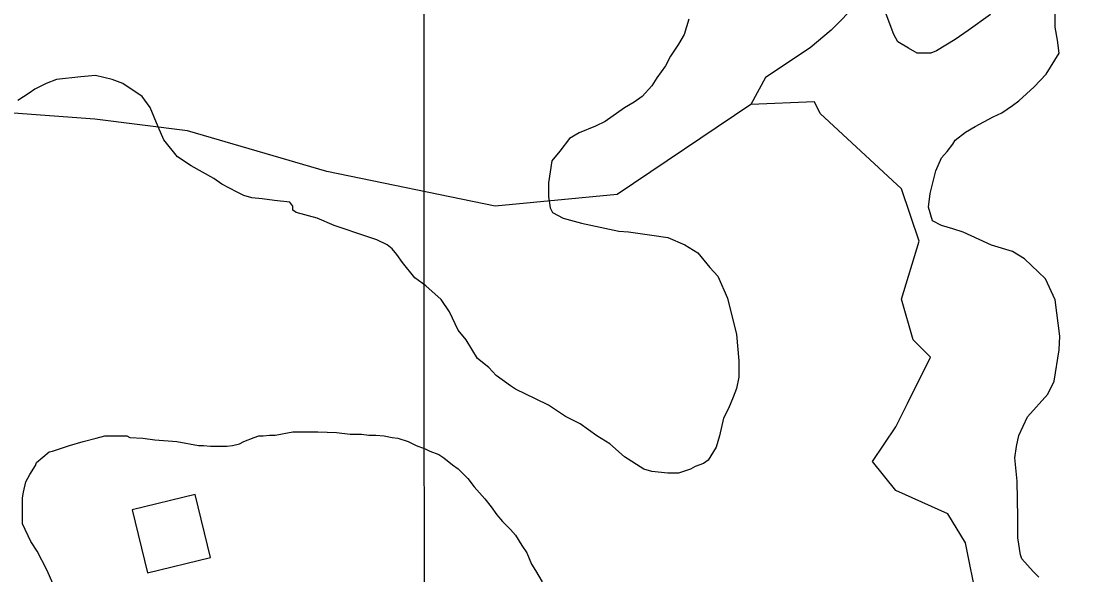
# Model space of a CAD drawing. Extents: x 3263578 to 3301413, y 764927 to 798602.
# Drawn here: x 3296303 to 3296952, y 791049 to 791391 of the extents above; entities that cross this region are included whole.
import ezdxf

# ---------------------------------------------------------------- set-up
doc = ezdxf.new("R2010")
doc.units = 0
for name, color, linetype in [('V-BLDG-OTLN', 7, 'Continuous'), ('V-GRID-MAJR', 7, 'Continuous'), ('V-SITE-VEGE', 7, 'Continuous'), ('V-TOPO-SHOR', 7, 'Continuous')]:
    doc.layers.add(name, color=color, linetype=linetype)

msp = doc.modelspace()

# ---------------------------------------------------------------- linework, layer by layer
at = {"layer": 'V-BLDG-OTLN'}
msp.add_lwpolyline([(3296381.39, 791050.51), (3296420.25, 791059.98), (3296410.78, 791098.84), (3296371.92, 791089.37)], close=True, dxfattribs=at)
at = {"layer": 'V-GRID-MAJR'}
msp.add_spline([(3296559.42, 775831.54), (3296556.78, 781892.48), (3296554.13, 787954.52), (3296551.49, 794016.58), (3296551.49, 794017.63)], degree=3, dxfattribs=at)
at = {"layer": 'V-SITE-VEGE'}
for p, q in [((3296842.19, 791382.83), (3296836.22, 791398.76)), ((3296941.78, 791387.29), (3296941.78, 791397.25)), ((3296715.7, 791392.39), (3296712.71, 791382.93)), ((3296901.94, 791395.26), (3296888, 791385.31)), ((3296888, 791385.31), (3296880.03, 791379.83)), ((3296943.27, 791379.32), (3296941.78, 791387.29)), ((3296709.23, 791376.95), (3296704.25, 791369.49)), ((3296712.71, 791382.93), (3296709.23, 791376.95)), ((3296844.68, 791378.35), (3296842.19, 791382.83)), ((3296851.15, 791374.36), (3296844.68, 791378.35)), ((3296880.03, 791379.83), (3296868.58, 791372.86)), ((3296944.26, 791371.35), (3296943.27, 791379.32)), ((3296856.63, 791371.37), (3296851.15, 791374.36)), ((3296865.09, 791371.37), (3296856.63, 791371.37)), ((3296868.58, 791372.86), (3296865.09, 791371.37)), ((3296936.29, 791358.41), (3296944.26, 791371.35)), ((3296704.25, 791369.49), (3296701.26, 791363.51)), ((3296349.22, 791357.61), (3296340.25, 791356.62)), ((3296359.67, 791355.12), (3296349.22, 791357.61)), ((3296701.26, 791363.51), (3296695.78, 791356.04)), ((3296928.82, 791350.44), (3296936.29, 791358.41)), ((3296318.84, 791352.64), (3296311.87, 791349.16)), ((3296325.32, 791355.13), (3296318.84, 791352.64)), ((3296340.25, 791356.62), (3296325.32, 791355.13)), ((3296366.15, 791352.63), (3296359.67, 791355.12)), ((3296378.1, 791344.66), (3296366.15, 791352.63)), ((3296692.79, 791351.06), (3296686.81, 791344.59)), ((3296695.78, 791356.04), (3296692.79, 791351.06)), ((3296308.39, 791346.67), (3296301.41, 791342.19)), ((3296311.87, 791349.16), (3296308.39, 791346.67)), ((3296383.07, 791337.69), (3296378.1, 791344.66)), ((3296686.81, 791344.59), (3296681.83, 791341.11)), ((3296919.36, 791341.98), (3296928.82, 791350.44)), ((3296681.83, 791341.11), (3296675.86, 791337.62)), ((3296908.9, 791334.51), (3296915.38, 791338.99)), ((3296915.38, 791338.99), (3296919.36, 791341.98)), ((3296388.05, 791325.74), (3296383.07, 791337.69)), ((3296675.86, 791337.62), (3296663.9, 791329.16)), ((3296892.47, 791326.05), (3296903.42, 791332.03)), ((3296903.42, 791332.03), (3296908.9, 791334.51)), ((3296391.53, 791317.77), (3296388.05, 791325.74)), ((3296657.93, 791326.17), (3296647.97, 791322.19)), ((3296663.9, 791329.16), (3296657.93, 791326.17)), ((3296886.49, 791322.57), (3296892.47, 791326.05)), ((3296641.99, 791318.71), (3296636.02, 791310.74)), ((3296647.97, 791322.19), (3296641.99, 791318.71)), ((3296880.02, 791317.59), (3296886.49, 791322.57)), ((3296400, 791307.31), (3296391.53, 791317.77)), ((3296875.04, 791310.62), (3296878.52, 791315.1)), ((3296878.52, 791315.1), (3296880.02, 791317.59)), ((3296408.46, 791301.83), (3296400, 791307.31)), ((3296636.02, 791310.74), (3296631.04, 791304.77)), ((3296868.07, 791298.67), (3296871.55, 791306.64)), ((3296871.55, 791306.64), (3296875.04, 791310.62)), ((3296422.4, 791293.86), (3296408.46, 791301.83)), ((3296631.04, 791304.77), (3296629.04, 791291.33)), ((3296427.38, 791290.38), (3296422.4, 791293.86)), ((3296864.58, 791284.73), (3296867.56, 791296.18)), ((3296867.56, 791296.18), (3296868.07, 791298.67)), ((3296436.84, 791285.4), (3296427.38, 791290.38)), ((3296629.04, 791291.33), (3296629.04, 791282.86)), ((3296440.82, 791283.4), (3296436.84, 791285.4)), ((3296445.8, 791281.91), (3296440.82, 791283.4)), ((3296452.27, 791281.41), (3296445.8, 791281.91)), ((3296459.74, 791280.41), (3296452.27, 791281.41)), ((3296469.2, 791279.41), (3296459.74, 791280.41)), ((3296629.04, 791282.86), (3296630.03, 791275.89)), ((3296863.58, 791276.27), (3296864.58, 791284.73)), ((3296471.19, 791276.92), (3296469.2, 791279.41)), ((3296471.19, 791274.43), (3296471.19, 791276.92)), ((3296473.18, 791272.94), (3296471.19, 791274.43)), ((3296630.03, 791275.89), (3296631.53, 791272.9)), ((3296866.06, 791267.8), (3296863.58, 791276.27)), ((3296486.13, 791269.45), (3296473.18, 791272.94)), ((3296496.58, 791264.97), (3296486.13, 791269.45)), ((3296631.53, 791272.9), (3296638, 791269.41)), ((3296638, 791269.41), (3296649.45, 791266.42)), ((3296871.54, 791264.81), (3296866.06, 791267.8)), ((3296517.5, 791257.99), (3296496.58, 791264.97)), ((3296649.45, 791266.42), (3296672.35, 791261.44)), ((3296672.35, 791261.44), (3296678.33, 791260.94)), ((3296678.33, 791260.94), (3296692.77, 791258.95)), ((3296878.51, 791262.82), (3296871.54, 791264.81)), ((3296884.98, 791260.83), (3296878.51, 791262.82)), ((3296894.94, 791256.34), (3296884.98, 791260.83)), ((3296522.97, 791256), (3296517.5, 791257.99)), ((3296529.45, 791253.01), (3296522.97, 791256)), ((3296692.77, 791258.95), (3296702.73, 791257.45)), ((3296702.73, 791257.45), (3296713.18, 791252.97)), ((3296902.41, 791252.85), (3296894.94, 791256.34)), ((3296532.43, 791250.52), (3296529.45, 791253.01)), ((3296535.42, 791247.03), (3296532.43, 791250.52)), ((3296713.18, 791252.97), (3296721.15, 791247.99)), ((3296721.15, 791247.99), (3296728.62, 791239.02)), ((3296915.36, 791248.87), (3296902.41, 791252.85)), ((3296922.82, 791244.39), (3296915.36, 791248.87)), ((3296538.9, 791242.05), (3296535.42, 791247.03)), ((3296546.37, 791232.59), (3296538.9, 791242.05)), ((3296935.77, 791231.93), (3296922.82, 791244.39)), ((3296728.62, 791239.02), (3296733.59, 791233.54)), ((3296553.34, 791227.61), (3296546.37, 791232.59)), ((3296733.59, 791233.54), (3296739.57, 791220.1)), ((3296941.74, 791218.99), (3296935.77, 791231.93)), ((3296562.8, 791219.14), (3296553.34, 791227.61)), ((3296567.78, 791211.67), (3296562.8, 791219.14)), ((3296739.57, 791220.1), (3296745.04, 791197.69)), ((3296944.72, 791196.58), (3296941.74, 791218.99)), ((3296573.25, 791200.22), (3296567.78, 791211.67)), ((3296578.23, 791194.24), (3296573.25, 791200.22)), ((3296745.04, 791197.69), (3296746.53, 791181.26)), ((3296944.22, 791188.11), (3296944.72, 791196.58)), ((3296585.2, 791182.79), (3296578.23, 791194.24)), ((3296592.17, 791177.31), (3296585.2, 791182.79)), ((3296941.23, 791168.7), (3296944.22, 791188.11)), ((3296596.65, 791172.33), (3296592.17, 791177.31)), ((3296746.53, 791181.26), (3296746.53, 791171.3)), ((3296605.61, 791165.85), (3296596.65, 791172.33)), ((3296746.53, 791171.3), (3296745.03, 791164.33)), ((3296608.6, 791163.86), (3296605.61, 791165.85)), ((3296621.04, 791157.88), (3296608.6, 791163.86)), ((3296745.03, 791164.33), (3296743.04, 791158.85)), ((3296937.25, 791160.73), (3296941.23, 791168.7)), ((3296629.01, 791153.9), (3296621.04, 791157.88)), ((3296743.04, 791158.85), (3296740.05, 791151.88)), ((3296924.79, 791146.79), (3296937.25, 791160.73)), ((3296639.46, 791146.92), (3296629.01, 791153.9)), ((3296740.05, 791151.88), (3296737.06, 791145.91)), ((3296648.43, 791142.44), (3296639.46, 791146.92)), ((3296737.06, 791145.91), (3296734.57, 791134.95)), ((3296919.31, 791135.34), (3296924.79, 791146.79)), ((3296460.21, 791135.51), (3296471.16, 791137.5)), ((3296471.16, 791137.5), (3296486.6, 791137.5)), ((3296486.6, 791137.5), (3296498.05, 791137)), ((3296498.05, 791137), (3296506.51, 791136)), ((3296658.88, 791134.97), (3296648.43, 791142.44)), ((3296333.23, 791129.07), (3296341.7, 791131.55)), ((3296341.7, 791131.55), (3296349.66, 791133.54)), ((3296349.66, 791133.54), (3296355.14, 791135.04)), ((3296355.14, 791135.04), (3296368.59, 791135.04)), ((3296368.59, 791135.04), (3296370.58, 791134.04)), ((3296370.58, 791134.04), (3296378.54, 791133.54)), ((3296378.54, 791133.54), (3296386.01, 791132.54)), ((3296386.01, 791132.54), (3296399.46, 791131.54)), ((3296399.46, 791131.54), (3296412.9, 791129.05)), ((3296438.3, 791130.04), (3296440.79, 791131.53)), ((3296440.79, 791131.53), (3296447.26, 791134.02)), ((3296447.26, 791134.02), (3296450.25, 791135.02)), ((3296450.25, 791135.02), (3296452.74, 791135.01)), ((3296452.74, 791135.01), (3296456.72, 791135.51)), ((3296456.72, 791135.51), (3296460.21, 791135.51)), ((3296506.51, 791136), (3296513.48, 791136)), ((3296513.48, 791136), (3296517.97, 791135.5)), ((3296517.97, 791135.5), (3296522.45, 791135.5)), ((3296522.45, 791135.5), (3296527.43, 791135)), ((3296527.43, 791135), (3296532.4, 791134)), ((3296532.4, 791134), (3296535.89, 791133.5)), ((3296535.89, 791133.5), (3296542.36, 791131.51)), ((3296542.36, 791131.51), (3296547.34, 791129.02)), ((3296666.85, 791129.99), (3296658.88, 791134.97)), ((3296734.57, 791134.95), (3296732.58, 791127.98)), ((3296917.82, 791128.37), (3296919.31, 791135.34)), ((3296312.81, 791118.62), (3296320.78, 791125.08)), ((3296320.78, 791125.08), (3296322.77, 791125.58)), ((3296322.77, 791125.58), (3296333.23, 791129.07)), ((3296412.9, 791129.05), (3296415.89, 791129.05)), ((3296415.89, 791129.05), (3296420.37, 791128.55)), ((3296420.37, 791128.55), (3296430.33, 791128.55)), ((3296430.33, 791128.55), (3296433.81, 791129.04)), ((3296433.81, 791129.04), (3296438.3, 791130.04)), ((3296547.34, 791129.02), (3296552.82, 791127.03)), ((3296552.82, 791127.03), (3296555.81, 791125.53)), ((3296555.81, 791125.53), (3296561.28, 791123.54)), ((3296675.81, 791122.02), (3296666.85, 791129.99)), ((3296732.58, 791127.98), (3296727.59, 791120.02)), ((3296916.82, 791121.4), (3296917.82, 791128.37)), ((3296312.31, 791116.62), (3296312.81, 791118.62)), ((3296561.28, 791123.54), (3296564.27, 791121.55)), ((3296564.27, 791121.55), (3296569.75, 791117.06)), ((3296687.76, 791114.55), (3296675.81, 791122.02)), ((3296724.6, 791118.02), (3296719.62, 791116.04)), ((3296727.59, 791120.02), (3296724.6, 791118.02)), ((3296918.31, 791106.96), (3296916.82, 791121.4)), ((3296306.34, 791106.67), (3296308.83, 791111.15)), ((3296308.83, 791111.15), (3296312.31, 791116.62)), ((3296569.75, 791117.06), (3296573.23, 791114.57)), ((3296573.23, 791114.57), (3296579.2, 791108.6)), ((3296692.73, 791113.05), (3296687.76, 791114.55)), ((3296702.69, 791112.05), (3296692.73, 791113.05)), ((3296709.17, 791112.05), (3296702.69, 791112.05)), ((3296716.64, 791114.54), (3296709.17, 791112.05)), ((3296719.62, 791116.04), (3296716.64, 791114.54)), ((3296304.84, 791100.19), (3296306.34, 791106.67)), ((3296579.2, 791108.6), (3296583.19, 791103.62)), ((3296918.8, 791084.55), (3296918.31, 791106.96)), ((3296304.34, 791096.71), (3296304.84, 791100.19)), ((3296583.19, 791103.62), (3296589.66, 791096.15)), ((3296304.34, 791080.78), (3296304.34, 791096.71)), ((3296589.66, 791096.15), (3296593.64, 791091.16)), ((3296593.64, 791091.16), (3296597.13, 791086.19)), ((3296597.13, 791086.19), (3296600.61, 791082.2)), ((3296309.32, 791069.82), (3296304.34, 791080.78)), ((3296600.61, 791082.2), (3296605.59, 791077.22)), ((3296918.8, 791072.1), (3296918.8, 791084.55)), ((3296605.59, 791077.22), (3296608.58, 791073.73)), ((3296608.58, 791073.73), (3296612.56, 791067.26)), ((3296920.29, 791061.65), (3296918.8, 791072.1)), ((3296313.3, 791063.84), (3296309.32, 791069.82)), ((3296612.56, 791067.26), (3296615.55, 791062.78)), ((3296319.27, 791052.39), (3296313.3, 791063.84)), ((3296615.55, 791062.78), (3296618.53, 791055.81)), ((3296921.29, 791059.15), (3296920.29, 791061.65)), ((3296928.26, 791051.19), (3296921.29, 791059.15)), ((3296618.53, 791055.81), (3296621.02, 791051.82)), ((3296323.25, 791043.43), (3296319.27, 791052.39)), ((3296621.02, 791051.82), (3296625, 791044.85)), ((3296931.74, 791047.7), (3296928.26, 791051.19))]:
    msp.add_line(p, q, dxfattribs=at)
at = {"layer": 'V-TOPO-SHOR'}
for points in [[(3298627.49, 791102.58), (3298331.76, 791310.18), (3298324.42, 791323.04), (3298326.25, 791339.57), (3298377.7, 791471.82), (3298410.78, 791622.45), (3298361.18, 791633.47), (3297867.04, 791596.78), (3297473.93, 791572.93), (3297213.09, 791561.93), (3296871.42, 791538.08), (3296862.23, 791534.41), (3296845.7, 791525.23), (3296836.51, 791499.51), (3296825.48, 791446.24), (3296819.97, 791402.16), (3296803.44, 791385.62), (3296790.58, 791374.6), (3296763.02, 791356.24), (3296753.83, 791339.71)], [(3296958.03, 790975.8), (3296936.53, 791025.97), (3296911.45, 791029.56), (3296893.53, 791033.15), (3296886.37, 791068.98), (3296875.62, 791086.9), (3296843.37, 791101.24), (3296829.04, 791119.16), (3296843.37, 791140.66), (3296850.54, 791154.99), (3296864.88, 791183.66), (3296854.13, 791194.41), (3296846.96, 791219.49), (3296857.72, 791255.33), (3296846.97, 791287.58), (3296796.8, 791334.17), (3296793.22, 791341.34), (3296753.83, 791339.71), (3296671.38, 791284.01), (3296596.12, 791276.85), (3296492.2, 791298.36), (3296406.2, 791323.45), (3296348.86, 791330.63), (3296298.69, 791334.21)]]:
    msp.add_lwpolyline(points, dxfattribs=at)

doc.saveas('drawing.dxf')
